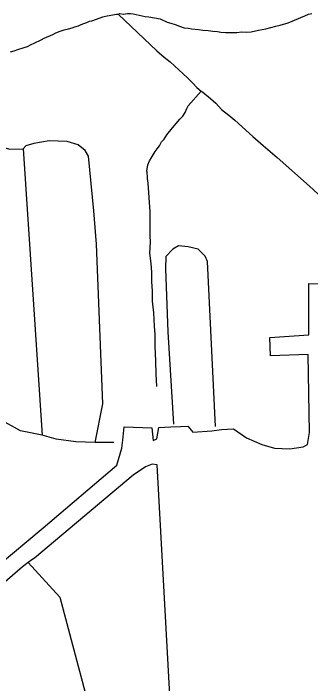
# Model space of a CAD drawing. Extents: x 2206922 to 2357709, y 510027 to 673830.
# Drawn here: x 2305567 to 2306687, y 581431 to 583961 of the extents above; entities that cross this region are included whole.
import ezdxf

# ---------------------------------------------------------------- set-up
doc = ezdxf.new("R2010")
doc.units = 0
for name, color, linetype in [('Exist Aviation Commercial or Municipal Perimeter Paved', 7, 'Continuous'), ('Exist Hydrographic Misc Water Feature', 7, 'Continuous'), ('Exist Road Non-System Type 51', 7, 'Continuous')]:
    doc.layers.add(name, color=color, linetype=linetype)

msp = doc.modelspace()

# ---------------------------------------------------------------- linework, layer by layer
at = {"layer": 'Exist Aviation Commercial or Municipal Perimeter Paved'}
for points in [[(2305501.1, 581870.8), (2305679.4, 582018.6), (2305956.7, 582255.5), (2305976.1, 582319.7), (2305979.7, 582349.6), (2305985.3, 582399.7), (2306089.2, 582396.9), (2306093.8, 582348.8), (2306107.7, 582355), (2306115.2, 582397.1), (2306161.1, 582399.6), (2306197, 582402), (2306225, 582402.4), (2306243.3, 582380.5), (2306315.1, 582385.2), (2306351.2, 582389.6), (2306397.1, 582392.1), (2306445.4, 582358.6), (2306503.7, 582333.4), (2306551.8, 582319.9), (2306609.8, 582316.5), (2306659.6, 582325.1), (2306675.5, 582333.1), (2306683.1, 582379.2), (2306678, 582673.1), (2306536, 582667.6), (2306533.4, 582737.5), (2306681.2, 582747.1), (2306681, 582940.9), (2306845, 582936.7)], [(2306218.1, 580265.4), (2306108.7, 582257), (2306090.6, 582258.9), (2306064.8, 582248.6), (2306019.2, 582218.2), (2305646.8, 581904.3), (2305636.9, 581898.3), (2305622.6, 581887.8)], [(2305622.6, 581887.8), (2305601.1, 581871.8), (2305458.5, 581748.5)]]:
    msp.add_lwpolyline(points, dxfattribs=at)
at = {"layer": 'Exist Hydrographic Misc Water Feature'}
for points in [[(2305758.8, 583898.4), (2305775.2, 583902.5), (2305789.1, 583906.5), (2305798.8, 583910.7), (2305812.9, 583914.6), (2305822.6, 583918.8), (2305832.6, 583923), (2305844.3, 583926.9), (2305854.4, 583931.1), (2305862.4, 583933.1), (2305880.4, 583939.3), (2305904.4, 583947.9), (2305914.4, 583950), (2305934.3, 583953.9), (2305956.3, 583958.3), (2305962.2, 583958.2)], [(2305962.2, 583958.2), (2305968.6, 583960.5), (2305982.3, 583958.5), (2305996.7, 583960.8), (2306008.6, 583961), (2306018.4, 583959.1), (2306064.5, 583949.3), (2306078.3, 583947.7), (2306120.3, 583940.1), (2306146.3, 583928.5), (2306160.5, 583924.3), (2306176.7, 583918.7), (2306192.7, 583913), (2306210.3, 583907.1), (2306226.7, 583905), (2306238.6, 583903.2), (2306264.9, 583899.7), (2306280.7, 583897.8), (2306300.8, 583895.9), (2306318.8, 583894.4), (2306336.8, 583892.5), (2306348.7, 583890.7), (2306366.8, 583888.8), (2306384.6, 583889), (2306409, 583889.4), (2306428.7, 583891.2), (2306446.7, 583889.8), (2306462.9, 583891.8), (2306490.6, 583898.2), (2306518.7, 583902.5), (2306556.5, 583912.6), (2306572.4, 583917.1), (2306602.4, 583925.1), (2306666.4, 583952), (2306680.1, 583958), (2306692, 583960.3)], [(2305962.2, 583958.2), (2306107.6, 583820), (2306135.9, 583796.3), (2306158, 583778.3), (2306223, 583717.4), (2306243.1, 583697.4), (2306259.1, 583681.6), (2306275.1, 583667.8)], [(2305556, 583816.2), (2305570.4, 583820.2), (2305583.7, 583824.2), (2305608.1, 583832.7), (2305619.8, 583836.6), (2305634.1, 583843), (2305645.6, 583848.9), (2305671.4, 583861.3), (2305683.1, 583867.3), (2305715.3, 583881.9), (2305727, 583887.8), (2305742.8, 583894), (2305758.8, 583898.4)], [(2306107.4, 582552.7), (2306104.9, 582598.5), (2306104.3, 582648.5), (2306101.6, 582706.5), (2306101.4, 582748.7), (2306098.6, 582780.7), (2306096.3, 582830.6), (2306091.6, 582874.2), (2306091.6, 582912.4), (2306089.1, 582948.5), (2306088.7, 582984.2), (2306086.3, 583016.2), (2306082, 583056.2), (2306083.4, 583098.2), (2306083.2, 583120), (2306083, 583144), (2306082.4, 583174.1), (2306082.4, 583212.2), (2306075.2, 583320), (2306072.7, 583337.8), (2306072.9, 583341.8), (2306070.9, 583362), (2306070.5, 583365.7), (2306074.2, 583389.9), (2306079.9, 583404), (2306086.3, 583414), (2306101.6, 583440.1), (2306109.6, 583450.2), (2306117.8, 583460.4), (2306125.4, 583476.2), (2306135.3, 583486.5), (2306145.1, 583502.5), (2306167.1, 583528.8), (2306180.8, 583545), (2306194.5, 583561.2), (2306206.2, 583573.2), (2306214.2, 583587.4), (2306220.4, 583601.5), (2306225.9, 583611.6), (2306275.1, 583667.8)], [(2306275.1, 583667.8), (2306281.3, 583664), (2306309.6, 583640.3), (2306329.7, 583622.7), (2306351.6, 583598.7), (2306379.9, 583577.1), (2306402.5, 583557.4), (2306469.3, 583496.3), (2306509.3, 583462.7), (2306562, 583417), (2306682.8, 583308.4), (2306795.7, 583205.8), (2306898.9, 583112.8), (2306911, 583101.3), (2306921.2, 583093.2), (2306931.1, 583083.3), (2306941.1, 583075.2), (2306985.8, 583039.7)]]:
    msp.add_lwpolyline(points, dxfattribs=at)
at = {"layer": 'Exist Road Non-System Type 51'}
for p, q in [((2305604.2, 583449.1), (2305675.7, 582368.4)), ((2305945.8, 582341.3), (2305875.9, 582340.6))]:
    msp.add_line(p, q, dxfattribs=at)
for points in [[(2305181.7, 583679), (2305276.8, 583591.5), (2305329.4, 583544), (2305391.8, 583504.8), (2305476, 583469.8), (2305554.3, 583448.5), (2305604.2, 583449.1)], [(2305875.9, 582340.6), (2305904.4, 582486.8), (2305879.8, 583090.2), (2305870.5, 583216), (2305850.4, 583421.7), (2305838.1, 583443.6), (2305811.8, 583465.3), (2305769.8, 583476.8), (2305701.8, 583480.1), (2305643.8, 583469.5), (2305614, 583461.1), (2305604.2, 583449.1)], [(2306329.1, 582401.4), (2306298.3, 583024.7), (2306290.1, 583044.7), (2306263.9, 583070.3), (2306225.9, 583079.9), (2306189.7, 583083.5), (2306167.8, 583071.4), (2306142.1, 583043.2), (2306140.8, 582997.1), (2306149.2, 582759.4), (2306170.9, 582409.8)], [(2305675.7, 582368.4), (2305593.6, 582385.5), (2305511.1, 582430.5), (2304880.9, 582788.5)], [(2305875.9, 582340.6), (2305801.9, 582343.9), (2305727.9, 582353.1), (2305675.7, 582368.4)], [(2305622.6, 581887.8), (2305742.4, 581757.5), (2305842.3, 581378.7), (2305844.5, 581352.8), (2305837.1, 581302.6), (2305817.6, 581252.4), (2305780.4, 581198.1), (2305610.4, 581018.4), (2305382.6, 580808), (2305240.9, 580800.5)]]:
    msp.add_lwpolyline(points, dxfattribs=at)

doc.saveas('drawing.dxf')
